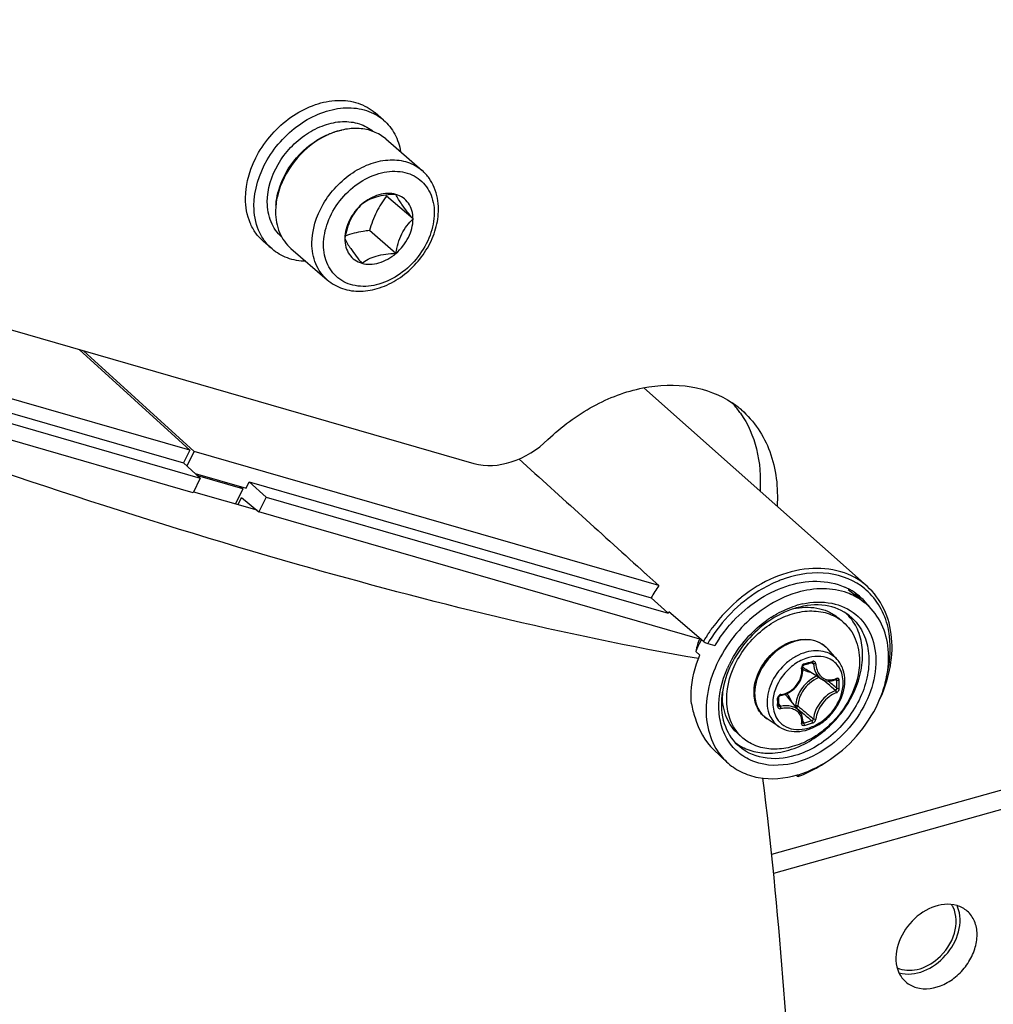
# Model space of a CAD drawing. Header units: millimetres. Extents: x 0 to 420, y 0 to 297.
# Tile 484 of 502: x 387.88 to 393.6, y 214.98 to 220.76. Entities that reach past the tile are written whole.
import ezdxf

# ---------------------------------------------------------------- set-up
doc = ezdxf.new("R2010")
doc.units = ezdxf.units.MM
doc.header["$LTSCALE"] = 23.1
doc.layers.get('0').update_dxf_attribs({"linetype": 'CONTINUOUS'})
doc.layers.add('02___PRT_ALL_AXES', color=7, linetype='CONTINUOUS')

msp = doc.modelspace()

# ---------------------------------------------------------------- linework, layer by layer
at = {"color": 7, "linetype": 'CONTINUOUS'}
for p, q in [((390.0193, 220.1663), (389.9693, 220.2096)), ((390.0319, 220.0561), (390.2452, 219.8714)), ((390.192, 219.5862), (390.037, 219.7205)), ((390.092, 219.3841), (389.937, 219.5184)), ((389.3646, 219.4103), (389.3146, 219.4536)), ((389.4755, 219.4135), (389.6887, 219.2289)), ((386.6159, 219.2868), (390.549, 218.1514)), ((388.8822, 218.2289), (386.8535, 218.8145)), ((388.8822, 218.2289), (388.2327, 218.8201)), ((388.9073, 218.2216), (388.2579, 218.8128)), ((386.8436, 218.7323), (388.8454, 218.1545)), ((386.8306, 218.6749), (388.9439, 218.0648)), ((388.9014, 217.9791), (386.8001, 218.5857)), ((391.5466, 218.5951), (392.8566, 217.4301)), ((388.8822, 218.2289), (388.8454, 218.1545)), ((388.9073, 218.2216), (388.8652, 218.1365)), ((391.6349, 217.4342), (388.9073, 218.2216)), ((388.8454, 218.1545), (388.9439, 218.0648)), ((388.9439, 218.0648), (388.9014, 217.9791)), ((388.9137, 218.0922), (389.2127, 218.0059)), ((389.1929, 218.0017), (388.9298, 218.0776)), ((389.1929, 218.0017), (389.1496, 217.9142)), ((389.1756, 218.0167), (389.1929, 218.0017)), ((389.2127, 218.0059), (389.2311, 218.0431)), ((389.2311, 218.0431), (391.5894, 217.3624)), ((389.2311, 218.0431), (389.3296, 217.9535)), ((388.9032, 217.9853), (389.2746, 217.8781)), ((389.1651, 217.9097), (389.1857, 217.9513)), ((389.1857, 217.9513), (389.2872, 217.8677)), ((389.3296, 217.9535), (389.2872, 217.8677)), ((389.3296, 217.9535), (391.689, 217.2724)), ((391.8746, 217.1208), (389.2872, 217.8677)), ((391.5554, 217.5061), (391.5642, 217.4982)), ((391.5642, 217.4982), (391.6349, 217.4342)), ((392.7465, 217.4107), (392.8418, 217.3346)), ((391.5894, 217.3624), (391.6874, 217.2738)), ((391.6874, 217.2738), (391.689, 217.2724)), ((391.689, 217.2724), (391.6939, 217.281)), ((391.8966, 217.1069), (391.6939, 217.281)), ((392.717, 217.22), (392.692, 217.2417)), ((391.8614, 217.0899), (391.8617, 217.0909)), ((391.9216, 217.094), (391.9633, 217.082)), ((391.8513, 217.0476), (391.8749, 217.0266)), ((392.682, 217.0001), (392.6266, 217.0626)), ((392.4783, 216.9591), (392.4788, 216.9607)), ((392.4788, 216.9607), (392.4795, 216.9622)), ((392.4795, 216.9622), (392.4803, 216.9637)), ((392.4803, 216.9637), (392.4813, 216.965)), ((392.4813, 216.965), (392.4824, 216.9662)), ((392.4824, 216.9662), (392.4837, 216.9672)), ((392.4837, 216.9672), (392.485, 216.968)), ((392.485, 216.968), (392.4863, 216.9686)), ((392.4863, 216.9686), (392.4868, 216.9687)), ((392.4868, 216.9687), (392.5017, 216.9729)), ((392.5017, 216.9729), (392.5106, 216.9754)), ((392.5106, 216.9754), (392.5194, 216.978)), ((392.5194, 216.978), (392.5342, 216.9824)), ((392.5311, 216.9815), (392.5422, 216.9755)), ((392.5342, 216.9824), (392.5348, 216.9826)), ((392.5348, 216.9826), (392.5359, 216.9827)), ((392.5359, 216.9827), (392.5368, 216.9826)), ((392.5368, 216.9826), (392.5375, 216.9824)), ((392.5375, 216.9824), (392.5378, 216.9823)), ((392.4717, 216.8945), (392.4753, 216.9071)), ((392.4753, 216.9071), (392.4777, 216.9199)), ((392.4777, 216.9199), (392.4789, 216.9328)), ((392.4781, 216.9576), (392.4783, 216.9591)), ((392.4781, 216.9562), (392.4781, 216.9576)), ((392.4789, 216.9457), (392.4781, 216.9562)), ((392.4789, 216.9328), (392.4789, 216.9457)), ((392.588, 216.8863), (392.4952, 216.9438)), ((392.4382, 216.8376), (392.4468, 216.8479)), ((392.4468, 216.8479), (392.4545, 216.8587)), ((392.4545, 216.8587), (392.4613, 216.8702)), ((392.4613, 216.8702), (392.4671, 216.8822)), ((392.4671, 216.8822), (392.4717, 216.8945)), ((392.5879, 216.8863), (392.5917, 216.8841)), ((392.5917, 216.8841), (392.6, 216.8801)), ((392.6, 216.8801), (392.6089, 216.877)), ((392.6089, 216.877), (392.6181, 216.875)), ((392.6181, 216.875), (392.6276, 216.8739)), ((392.6276, 216.8739), (392.6374, 216.8739)), ((392.6283, 216.8739), (392.6307, 216.8719)), ((392.6374, 216.8739), (392.6473, 216.8749)), ((392.6473, 216.8749), (392.6573, 216.8771)), ((392.6573, 216.8771), (392.6673, 216.8802)), ((392.6673, 216.8802), (392.6747, 216.8832)), ((392.6718, 216.882), (392.6789, 216.8783)), ((392.6756, 216.8838), (392.6747, 216.8832)), ((392.6747, 216.8832), (392.6761, 216.8836)), ((392.6761, 216.8836), (392.6766, 216.8837)), ((392.3432, 216.7865), (392.3446, 216.7874)), ((392.3446, 216.7874), (392.346, 216.7882)), ((392.346, 216.7882), (392.3475, 216.7888)), ((392.3475, 216.7888), (392.3489, 216.7892)), ((392.3489, 216.7892), (392.3494, 216.7893)), ((392.3494, 216.7893), (392.359, 216.7911)), ((392.359, 216.7911), (392.3717, 216.7947)), ((392.3717, 216.7947), (392.3841, 216.7993)), ((392.3841, 216.7993), (392.396, 216.805)), ((392.396, 216.805), (392.4075, 216.8118)), ((392.4075, 216.8118), (392.4184, 216.8195)), ((392.4184, 216.8195), (392.4287, 216.8282)), ((392.4287, 216.8282), (392.4382, 216.8376)), ((392.3385, 216.7779), (392.3386, 216.7787)), ((392.3387, 216.7592), (392.3385, 216.7779)), ((392.3385, 216.7306), (392.3387, 216.7541)), ((392.3385, 216.7302), (392.3385, 216.7306)), ((392.3387, 216.7294), (392.3385, 216.7302)), ((392.3386, 216.7787), (392.3388, 216.78)), ((392.3386, 216.7375), (392.3479, 216.7251)), ((392.3387, 216.7541), (392.3387, 216.7592)), ((392.3388, 216.78), (392.3393, 216.7814)), ((392.3393, 216.7814), (392.34, 216.7828)), ((392.34, 216.7828), (392.3409, 216.7841)), ((392.3409, 216.7841), (392.342, 216.7854)), ((392.342, 216.7854), (392.3432, 216.7865)), ((392.4602, 216.6974), (392.3902, 216.7808)), ((392.4371, 216.7302), (392.4335, 216.7292)), ((392.3389, 216.7287), (392.3387, 216.7294)), ((392.3392, 216.7282), (392.3389, 216.7287)), ((392.4468, 216.7134), (392.4802, 216.6851)), ((392.4649, 216.6912), (392.4602, 216.6974)), ((392.4696, 216.6833), (392.4649, 216.6912)), ((392.4734, 216.6749), (392.4696, 216.6833)), ((392.4763, 216.6661), (392.4734, 216.6749)), ((392.3406, 216.6058), (392.2708, 216.6517)), ((392.4781, 216.6568), (392.4763, 216.6661)), ((392.478, 216.6295), (392.4781, 216.6301)), ((392.4781, 216.6292), (392.478, 216.6295)), ((392.478, 216.6292), (392.4789, 216.6284)), ((392.478, 216.6292), (392.4781, 216.6292)), ((392.479, 216.6472), (392.4781, 216.6568)), ((392.4781, 216.6301), (392.4788, 216.6373)), ((392.4781, 216.6291), (392.4781, 216.6292)), ((392.4781, 216.6292), (392.4781, 216.6291)), ((392.4787, 216.6363), (392.4847, 216.6281)), ((392.4787, 216.6363), (392.4815, 216.6325)), ((392.4788, 216.6373), (392.479, 216.6472)), ((392.4789, 216.6284), (392.4798, 216.6279)), ((392.1279, 216.5397), (392.1029, 216.5613)), ((391.9574, 216.4702), (392.0323, 216.3999)), ((394.5213, 216.4794), (392.296, 215.8564)), ((394.6213, 216.3928), (392.3077, 215.7451)), ((392.44, 216.3207), (392.4465, 216.3152)), ((392.4475, 216.3226), (392.449, 216.3231)), ((392.4475, 216.3226), (392.449, 216.323)), ((392.453, 216.3139), (392.4522, 216.3135))]:
    msp.add_line(p, q, dxfattribs=at)
for centre, radius, start, end in [((392.7943, 221.8431), 3.4798, 217.46975, 217.58992), ((391.7492, 218.0387), 0.5647, 49.11424, 55.89592), ((391.642, 218.1191), 0.5743, 35.97853, 42.40667), ((391.6338, 218.113), 0.5845, 34.71142, 35.9891), ((392.3857, 216.9087), 0.9165, 145.01021, 150.32949), ((392.6028, 216.8031), 0.71, 109.49315, 111.72452), ((392.5976, 216.8176), 0.6946, 108.63059, 109.48823), ((392.5769, 217.0897), 0.3672, 60.87168, 65.9959), ((392.6792, 216.6632), 0.898, 128.53661, 128.80861), ((392.6139, 217.0437), 0.3698, 62.78614, 70.01836), ((392.5819, 217.0987), 0.3569, 51.40657, 60.86922), ((392.6189, 217.054), 0.3583, 60.18831, 62.75311), ((392.5368, 217.1379), 0.3545, 39.79022, 44.95951), ((392.5843, 217.1021), 0.3527, 45.12382, 51.37339), ((392.5992, 217.1208), 0.3824, 48.58355, 50.1979), ((392.6994, 216.6398), 0.9289, 128.87687, 143.78437), ((392.5911, 216.8212), 0.518, 106.11336, 107.38578), ((392.5866, 216.8373), 0.5012, 102.31871, 106.12349), ((392.622, 217.0593), 0.3522, 51.40812, 60.19734), ((392.5338, 217.1354), 0.3583, 37.6851, 39.79204), ((392.5822, 217.1), 0.3557, 39.88328, 45.11763), ((392.578, 217.0965), 0.3612, 35.99965, 39.88005), ((392.5759, 216.8351), 0.4869, 106.11328, 107.31994), ((392.5113, 216.9023), 0.4052, 99.9882, 101.45253), ((392.5394, 217.0656), 0.2831, 42.60589, 46.12154), ((392.5384, 217.0647), 0.2844, 41.99977, 42.60766), ((392.6463, 216.6995), 0.652, 122.84148, 124.53992), ((392.5506, 217.0278), 0.2542, 49.1138, 56.51182), ((392.6827, 216.6511), 0.9087, 147.21562, 148.7997), ((392.6895, 216.6468), 0.9167, 145.80751, 147.21625), ((392.6931, 216.6443), 0.9212, 144.56482, 145.80791), ((392.6956, 216.6426), 0.9242, 143.77945, 144.56489), ((392.7199, 216.6223), 0.8243, 141.20713, 141.36184), ((392.5441, 216.7591), 0.7505, 152.43439, 157.38784), ((403.0639, 214.376), 11.5265, 166.38196, 166.59805), ((392.4115, 216.8711), 0.592, 156.12221, 158.30748), ((392.4143, 216.8714), 0.5945, 157.76332, 158.33907), ((392.4203, 216.8689), 0.6011, 155.71507, 157.76076), ((392.4204, 216.8672), 0.6017, 155.39069, 156.12637), ((392.4249, 216.8669), 0.6061, 155.52783, 155.71768), ((392.426, 216.8664), 0.6073, 155.23251, 155.5278), ((392.4233, 216.8659), 0.6049, 155.07892, 155.39107), ((392.4274, 216.8657), 0.6089, 154.86205, 155.23248), ((392.425, 216.8651), 0.6068, 154.71455, 155.07889), ((392.5628, 216.7495), 0.7715, 151.48929, 152.4531), ((392.6744, 216.6562), 0.899, 148.80029, 149.90698), ((392.6772, 216.6542), 0.8743, 148.60779, 149.79708), ((392.6643, 216.6683), 0.814, 145.82482, 149.459), ((392.5113, 216.9605), 0.1539, 50.53518, 52.38989), ((392.5115, 216.9607), 0.1537, 47.20358, 50.53486), ((392.5109, 216.9601), 0.1545, 41.53019, 47.1948), ((392.6365, 216.6825), 0.6559, 154.23778, 155.06152), ((392.6401, 216.6808), 0.6599, 153.69011, 154.23809), ((392.6432, 216.6792), 0.6634, 152.96054, 153.68997), ((391.9568, 218.9082), 2.0045, 285.39308, 286.80749), ((392.5776, 216.7769), 0.2433, 109.07011, 109.22931), ((392.6315, 216.6848), 0.6504, 155.06135, 155.97877), ((392.5425, 217.0201), 0.0898, 224.14979, 225.13489), ((392.5427, 217.0204), 0.0901, 225.16768, 238.19258), ((392.6436, 216.7185), 0.202, 114.0645, 126.40526), ((392.6573, 216.7006), 0.2113, 135.09832, 148.10442), ((384.491, 207.3122), 12.5417, 49.56104, 49.72441), ((385.2261, 208.1736), 11.4092, 49.26308, 49.56466), ((384.6476, 207.3756), 12.4061, 49.65654, 49.94798), ((392.6332, 216.9866), 0.1071, 290.31697, 292.26307), ((392.632, 216.9896), 0.1103, 292.2624, 294.07545), ((391.2136, 216.8546), 1.4654, 0.00233, 0.92882), ((391.2623, 216.8546), 1.4168, 359.05537, 0.00295), ((391.2154, 216.8537), 1.4783, 0.0024, 0.92888), ((391.2645, 216.8537), 1.4292, 359.05547, 0.00301), ((392.4872, 216.7346), 0.4855, 172.51311, 173.57131), ((392.4972, 216.7333), 0.4956, 170.9681, 172.51151), ((392.4068, 216.7889), 0.399, 176.79835, 179.98535), ((392.3547, 216.7735), 0.0216, 99.06376, 106.76369), ((392.3211, 216.7228), 0.0902, 40.02572, 53.88647), ((390.1913, 216.7493), 2.1407, 0.00233, 0.64253), ((390.2713, 216.7493), 2.0607, 359.34524, 0.00194), ((392.3358, 216.7306), 0.00271, 351.60329, 359.32144), ((392.3059, 216.7225), 0.1114, 16.50857, 23.3442), ((400.103, 225.8144), 11.8794, 229.89404, 230.16205), ((399.5931, 225.1067), 11.0235, 229.81565, 230.16603), ((399.1546, 224.6772), 10.3986, 230.16047, 230.51372), ((392.1099, 218.0152), 1.4368, 285.12112, 287.07727), ((392.1106, 218.0133), 1.4495, 285.13021, 287.08635), ((392.2944, 216.7319), 0.2543, 221.70798, 229.09647), ((392.2553, 216.7376), 0.2831, 232.72517, 236.28952), ((392.2568, 216.7398), 0.2856, 236.28857, 238.56261)]:
    msp.add_arc(centre, radius, start, end, dxfattribs=at)
msp.add_ellipse((384.06, 224.6524), major_axis=(23.9533, -21.8), ratio=0.007825, start_param=-1.27784, end_param=-1.245421, dxfattribs=at)
for points, knots in [([(394.8106, 210.9525), (394.9581, 212.9553), (394.9092, 216.8922), (393.8925, 221.653), (392.5202, 225.1208), (391.2403, 227.5118), (389.7093, 229.7002), (388.5256, 231.0158), (387.8992, 231.6308)], [0, 0, 0, 0, 0.267931, 0.521893, 0.644466, 0.764591, 0.88287, 1, 1, 1, 1]), ([(388.6138, 230.9952), (389.2295, 230.3799), (390.3922, 229.0658), (391.8951, 226.8849), (393.1507, 224.5063), (394.4962, 221.0609), (395.4912, 216.3384), (395.5368, 212.4355), (395.3906, 210.4503)], [0, 0, 0, 0, 0.117112, 0.235408, 0.355567, 0.478175, 0.732163, 1, 1, 1, 1]), ([(389.2089, 219.7066), (389.2089, 219.8), (389.2555, 219.9449), (389.3719, 220.1003), (389.4856, 220.1973), (389.6134, 220.262), (389.7451, 220.2888), (389.8695, 220.2738), (389.9405, 220.2345), (389.9693, 220.2096)], [0, 0, 0, 0, 0.256473, 0.394543, 0.531644, 0.662632, 0.784011, 0.89531, 1, 1, 1, 1]), ([(389.2589, 219.6633), (389.2589, 219.7567), (389.3055, 219.9016), (389.4219, 220.057), (389.5356, 220.154), (389.6634, 220.2187), (389.7951, 220.2455), (389.9195, 220.2305), (389.9905, 220.1912), (390.0193, 220.1662)], [0, 0, 0, 0, 0.256473, 0.394543, 0.531644, 0.662632, 0.784011, 0.89531, 1, 1, 1, 1]), ([(389.3369, 219.6858), (389.3369, 219.7622), (389.3749, 219.8808), (389.47, 220.0081), (389.5629, 220.0876), (389.6675, 220.1408), (389.7752, 220.1631), (389.8771, 220.1513), (389.9355, 220.1195), (389.9592, 220.0992)], [0, 0, 0, 0, 0.256356, 0.394367, 0.531444, 0.662461, 0.783913, 0.895292, 1, 1, 1, 1]), ([(390.0193, 220.1662), (390.0456, 220.1435), (390.0911, 220.0859), (390.1134, 220.0165), (390.1195, 219.9803)], [0, 0, 0, 0, 0.486901, 1, 1, 1, 1]), ([(389.6826, 220.0779), (389.6899, 220.0813), (389.7188, 220.0936), (389.749, 220.1028), (389.7719, 220.1074)], [0, 0, 0, 0, 0.256169, 1, 1, 1, 1]), ([(390.0319, 220.0561), (390.0111, 220.0741), (389.9616, 220.1037), (389.8747, 220.1217), (389.7808, 220.1138), (389.7194, 220.0927), (389.6892, 220.0786)], [0, 0, 0, 0, 0.228255, 0.46731, 0.724066, 1, 1, 1, 1]), ([(389.4037, 219.7554), (389.4241, 219.8251), (389.4981, 219.9556), (389.6166, 220.0477), (389.6826, 220.0779)], [0, 0, 0, 0, 0.499936, 1, 1, 1, 1]), ([(389.6892, 220.0786), (389.6221, 220.0473), (389.5017, 219.9532), (389.4257, 219.8206), (389.4043, 219.7497)], [0, 0, 0, 0, 0.499986, 1, 1, 1, 1]), ([(389.5989, 219.4439), (389.5989, 219.5233), (389.6384, 219.6464), (389.7374, 219.7786), (389.834, 219.861), (389.9427, 219.916), (390.0546, 219.9388), (390.1603, 219.926), (390.2207, 219.8926), (390.2452, 219.8714)], [0, 0, 0, 0, 0.256473, 0.394543, 0.531643, 0.662632, 0.784011, 0.89531, 1, 1, 1, 1]), ([(389.6672, 219.4347), (389.6672, 219.4793), (389.6863, 219.5723), (389.7571, 219.6966), (389.8614, 219.797), (389.985, 219.8595), (390.0946, 219.8718), (390.1726, 219.8531), (390.2229, 219.8265), (390.2641, 219.7881), (390.3054, 219.7223), (390.3167, 219.6621), (390.3167, 219.6222)], [0, 0, 0, 0, 0.129668, 0.269359, 0.410763, 0.544839, 0.665836, 0.721902, 0.775957, 0.829435, 0.883905, 1, 1, 1, 1]), ([(390.3417, 219.6439), (390.3417, 219.6871), (390.3302, 219.7525), (390.2888, 219.827), (390.2607, 219.858), (390.2452, 219.8714)], [0, 0, 0, 0, 0.511244, 0.757317, 1, 1, 1, 1]), ([(389.4043, 219.7497), (389.4013, 219.7396), (389.3907, 219.7), (389.3856, 219.6589), (389.3856, 219.6286)], [0, 0, 0, 0, 0.258024, 1, 1, 1, 1]), ([(389.3878, 219.6678), (389.3883, 219.675), (389.3912, 219.7046), (389.3974, 219.7338), (389.4037, 219.7554)], [0, 0, 0, 0, 0.24444, 1, 1, 1, 1]), ([(390.092, 219.7306), (390.0764, 219.735), (390.0423, 219.739), (389.9901, 219.7302), (389.9384, 219.7081), (389.9068, 219.6857), (389.892, 219.6728)], [0, 0, 0, 0, 0.224948, 0.467386, 0.727185, 1, 1, 1, 1]), ([(389.3146, 219.4536), (389.2977, 219.4683), (389.267, 219.5021), (389.2214, 219.5849), (389.2089, 219.6579), (389.2089, 219.7066)], [0, 0, 0, 0, 0.238021, 0.481682, 1, 1, 1, 1]), ([(389.4222, 219.4795), (389.4086, 219.4915), (389.3837, 219.5193), (389.347, 219.5868), (389.3369, 219.6462), (389.3369, 219.6858)], [0, 0, 0, 0, 0.237987, 0.481694, 1, 1, 1, 1]), ([(390.092, 219.7306), (390.072, 219.73), (390.0332, 219.7275), (389.978, 219.7173), (389.9305, 219.6989), (389.9037, 219.6817), (389.892, 219.6728)], [0, 0, 0, 0, 0.28232, 0.551495, 0.791281, 1, 1, 1, 1]), ([(390.037, 219.7205), (390.0145, 219.6913), (389.9732, 219.6273), (389.9477, 219.5556), (389.937, 219.5184)], [0, 0, 0, 0, 0.486957, 1, 1, 1, 1]), ([(390.192, 219.5862), (390.1693, 219.6141), (390.1329, 219.66), (390.1012, 219.7098), (390.092, 219.7306)], [0, 0, 0, 0, 0.612491, 1, 1, 1, 1]), ([(390.192, 219.5862), (390.192, 219.603), (390.1879, 219.6356), (390.1677, 219.6795), (390.1348, 219.7131), (390.1067, 219.7263), (390.092, 219.7306)], [0, 0, 0, 0, 0.266795, 0.515912, 0.756237, 1, 1, 1, 1]), ([(389.3646, 219.4103), (389.3477, 219.425), (389.317, 219.4588), (389.2714, 219.5416), (389.2589, 219.6146), (389.2589, 219.6633)], [0, 0, 0, 0, 0.238021, 0.481682, 1, 1, 1, 1]), ([(389.3856, 219.6286), (389.3856, 219.5872), (389.3963, 219.5251), (389.435, 219.4548), (389.4611, 219.426), (389.4755, 219.4135)], [0, 0, 0, 0, 0.518318, 0.761979, 1, 1, 1, 1]), ([(390.3167, 219.6222), (390.3167, 219.5777), (390.2976, 219.4847), (390.2268, 219.3604), (390.1225, 219.26), (389.9989, 219.1975), (389.8893, 219.1852), (389.8114, 219.2039), (389.7611, 219.2304), (389.7198, 219.2688), (389.6785, 219.3347), (389.6672, 219.3948), (389.6672, 219.4347)], [0, 0, 0, 0, 0.129668, 0.269359, 0.410763, 0.544839, 0.665836, 0.721902, 0.775957, 0.829435, 0.883905, 1, 1, 1, 1]), ([(389.6887, 219.2289), (389.7147, 219.2063), (389.7777, 219.1709), (389.8868, 219.1563), (390.0002, 219.1778), (390.1088, 219.2315), (390.2045, 219.3119), (390.28, 219.4125), (390.3293, 219.525), (390.3417, 219.6051), (390.3417, 219.6439)], [0, 0, 0, 0, 0.110355, 0.224909, 0.346504, 0.475444, 0.609358, 0.744151, 0.875428, 1, 1, 1, 1]), ([(389.892, 219.6728), (389.8793, 219.6606), (389.8544, 219.6335), (389.8137, 219.5682), (389.7985, 219.51), (389.792, 219.4707)], [0, 0, 0, 0, 0.230581, 0.47882, 1, 1, 1, 1]), ([(389.892, 219.6728), (389.8619, 219.6468), (389.8131, 219.5848), (389.792, 219.5078), (389.792, 219.4707)], [0, 0, 0, 0, 0.51821, 1, 1, 1, 1]), ([(390.092, 219.3841), (390.0985, 219.4234), (390.1137, 219.4816), (390.1544, 219.5469), (390.1793, 219.574), (390.192, 219.5862)], [0, 0, 0, 0, 0.52118, 0.769419, 1, 1, 1, 1]), ([(390.092, 219.3841), (390.122, 219.4102), (390.1708, 219.4722), (390.192, 219.5492), (390.192, 219.5862)], [0, 0, 0, 0, 0.51821, 1, 1, 1, 1]), ([(389.937, 219.5184), (389.9243, 219.5168), (389.8762, 219.5101), (389.8284, 219.4988), (389.7947, 219.4863)], [0, 0, 0, 0, 0.261215, 1, 1, 1, 1]), ([(389.792, 219.4707), (389.8012, 219.45), (389.8329, 219.4002), (389.8693, 219.3543), (389.892, 219.3264)], [0, 0, 0, 0, 0.387509, 1, 1, 1, 1]), ([(389.792, 219.4707), (389.792, 219.454), (389.796, 219.4214), (389.8162, 219.3774), (389.8491, 219.3439), (389.8772, 219.3307), (389.892, 219.3264)], [0, 0, 0, 0, 0.266795, 0.515912, 0.756237, 1, 1, 1, 1]), ([(389.5628, 219.3377), (389.5262, 219.3386), (389.4543, 219.3508), (389.3909, 219.3876), (389.3646, 219.4103)], [0, 0, 0, 0, 0.51308, 1, 1, 1, 1]), ([(389.6887, 219.2289), (389.6744, 219.2413), (389.6483, 219.2701), (389.6095, 219.3405), (389.5989, 219.4025), (389.5989, 219.4439)], [0, 0, 0, 0, 0.238021, 0.481682, 1, 1, 1, 1]), ([(389.892, 219.3264), (389.9075, 219.3219), (389.9416, 219.318), (389.9938, 219.3268), (390.0455, 219.3489), (390.0771, 219.3713), (390.092, 219.3841)], [0, 0, 0, 0, 0.224948, 0.467386, 0.727185, 1, 1, 1, 1]), ([(389.892, 219.3264), (389.9037, 219.3353), (389.9305, 219.3525), (389.978, 219.3709), (390.0332, 219.3811), (390.072, 219.3835), (390.092, 219.3841)], [0, 0, 0, 0, 0.208719, 0.448505, 0.71768, 1, 1, 1, 1]), ([(390.9832, 218.291), (391.063, 218.3673), (391.237, 218.4967), (391.5289, 218.6085), (391.8189, 218.6212), (391.9942, 218.5548), (392.0659, 218.5063)], [0, 0, 0, 0, 0.279786, 0.542101, 0.780813, 1, 1, 1, 1]), ([(391.8673, 217.0057), (391.0733, 217.1437), (389.346, 217.5708), (387.6605, 218.1318), (386.7499, 218.4643)], [0, 0, 0, 0, 0.45396, 1, 1, 1, 1]), ([(392.1189, 218.4656), (392.1934, 218.4011), (392.3133, 218.2203), (392.3355, 218.0079), (392.3282, 217.9001)], [0, 0, 0, 0, 0.476923, 1, 1, 1, 1]), ([(392.1142, 218.4458), (392.1578, 218.383), (392.2226, 218.2331), (392.2337, 218.0714), (392.2284, 217.9888)], [0, 0, 0, 0, 0.480208, 1, 1, 1, 1]), ([(390.549, 218.1514), (390.6192, 218.1312), (390.7864, 218.1444), (390.9225, 218.2329), (390.9832, 218.291)], [0, 0, 0, 0, 0.465373, 1, 1, 1, 1]), ([(392.8566, 217.4301), (392.8127, 217.4692), (392.7014, 217.5295), (392.5062, 217.544), (392.3031, 217.4887), (392.1783, 217.4123), (392.1198, 217.3656)], [0, 0, 0, 0, 0.220881, 0.457878, 0.718628, 1, 1, 1, 1]), ([(392.844, 217.4145), (392.785, 217.4637), (392.6244, 217.5282), (392.4572, 217.5033), (392.3757, 217.4758)], [0, 0, 0, 0, 0.471571, 1, 1, 1, 1]), ([(392.34, 217.4627), (392.2989, 217.4463), (392.1363, 217.3637), (392.0026, 217.2271), (391.9309, 217.1096)], [0, 0, 0, 0, 0.24306, 1, 1, 1, 1]), ([(391.9909, 217.1256), (392.015, 217.161), (392.1186, 217.291), (392.2631, 217.3906), (392.38, 217.4298)], [0, 0, 0, 0, 0.257823, 1, 1, 1, 1]), ([(392.38, 217.4298), (392.4384, 217.4494), (392.5562, 217.4711), (392.6752, 217.4479), (392.7263, 217.4252)], [0, 0, 0, 0, 0.52383, 1, 1, 1, 1]), ([(392.921, 216.7457), (392.9514, 216.8066), (392.9966, 216.9317), (393.0112, 217.1238), (392.9673, 217.2989), (392.8978, 217.3934), (392.8566, 217.4301)], [0, 0, 0, 0, 0.277732, 0.53639, 0.774871, 1, 1, 1, 1]), ([(392.4474, 217.3938), (392.4126, 217.3838), (392.2712, 217.3289), (392.1494, 217.2282), (392.0774, 217.1387)], [0, 0, 0, 0, 0.239812, 1, 1, 1, 1]), ([(392.7403, 217.3913), (392.6957, 217.4075), (392.5959, 217.4237), (392.4968, 217.4081), (392.4474, 217.3938)], [0, 0, 0, 0, 0.479541, 1, 1, 1, 1]), ([(392.9712, 216.8995), (392.9954, 216.9926), (393.0044, 217.1398), (392.9386, 217.3118), (392.8835, 217.3798), (392.8521, 217.4075)], [0, 0, 0, 0, 0.529083, 0.769623, 1, 1, 1, 1]), ([(392.2927, 217.2473), (392.3041, 217.2547), (392.3496, 217.2821), (392.3987, 217.3037), (392.4364, 217.3155)], [0, 0, 0, 0, 0.256626, 1, 1, 1, 1]), ([(392.7528, 217.2574), (392.7132, 217.289), (392.6072, 217.3316), (392.496, 217.3189), (392.4407, 217.3029)], [0, 0, 0, 0, 0.468572, 1, 1, 1, 1]), ([(392.4411, 217.3014), (392.4864, 217.3093), (392.5564, 217.3094), (392.6404, 217.2793), (392.6762, 217.2554), (392.692, 217.2417)], [0, 0, 0, 0, 0.519581, 0.762838, 1, 1, 1, 1]), ([(392.4796, 217.327), (392.535, 217.339), (392.6466, 217.3443), (392.7986, 217.2763), (392.8944, 217.1407), (392.9186, 216.9678), (392.8755, 216.7842), (392.7435, 216.5594), (392.5722, 216.4336), (392.4475, 216.3976)], [0, 0, 0, 0, 0.119392, 0.22816, 0.336356, 0.454374, 0.585726, 0.726493, 1, 1, 1, 1]), ([(392.9215, 216.7456), (392.9462, 216.7997), (392.9817, 216.91), (392.9879, 217.0771), (392.9431, 217.2267), (392.8789, 217.3049), (392.8417, 217.3346)], [0, 0, 0, 0, 0.279974, 0.53891, 0.776154, 1, 1, 1, 1]), ([(392.4309, 217.3), (392.3243, 217.2668), (392.1322, 217.131), (392.0253, 216.9213), (392.0078, 216.8111)], [0, 0, 0, 0, 0.500055, 1, 1, 1, 1]), ([(392.0327, 216.7674), (392.0327, 216.8479), (392.0712, 216.9729), (392.1687, 217.1094), (392.2646, 217.1966), (392.3735, 217.2579), (392.4873, 217.2884), (392.5972, 217.285), (392.6631, 217.2583), (392.6909, 217.2398)], [0, 0, 0, 0, 0.254142, 0.391, 0.527564, 0.659013, 0.781772, 0.894694, 1, 1, 1, 1]), ([(392.3975, 216.4685), (392.4806, 216.4925), (392.638, 216.5863), (392.7719, 216.7678), (392.8262, 216.9336), (392.8351, 217.0549), (392.8114, 217.1661), (392.7731, 217.2291), (392.7498, 217.255)], [0, 0, 0, 0, 0.260989, 0.532289, 0.661973, 0.783062, 0.894976, 1, 1, 1, 1]), ([(392.7528, 217.2574), (392.7812, 217.2347), (392.8307, 217.1759), (392.8684, 217.0637), (392.8695, 216.9373), (392.8226, 216.7604), (392.687, 216.5636), (392.5211, 216.4617), (392.4329, 216.4363)], [0, 0, 0, 0, 0.104524, 0.214592, 0.333967, 0.462949, 0.735941, 1, 1, 1, 1]), ([(392.717, 217.22), (392.7322, 217.2069), (392.7599, 217.1764), (392.8009, 217.1018), (392.8122, 217.0361), (392.8122, 216.9924)], [0, 0, 0, 0, 0.238021, 0.481682, 1, 1, 1, 1]), ([(392.0761, 217.137), (392.0356, 217.0864), (391.968, 216.9779), (391.9118, 216.8014), (391.9076, 216.6285), (391.9433, 216.5225), (391.9698, 216.4779)], [0, 0, 0, 0, 0.275386, 0.537575, 0.779184, 1, 1, 1, 1]), ([(391.8966, 217.1069), (391.8982, 217.1056), (391.9059, 217.1002), (391.9145, 217.096), (391.9216, 217.094)], [0, 0, 0, 0, 0.219061, 1, 1, 1, 1]), ([(392.6053, 217.0825), (392.589, 217.095), (392.5496, 217.1141), (392.4822, 217.1195), (392.4115, 217.1031), (392.3433, 217.0669), (392.2829, 217.0139), (392.2213, 216.9299), (392.1968, 216.8522), (392.1968, 216.8022)], [0, 0, 0, 0, 0.104897, 0.216899, 0.338904, 0.47012, 0.607003, 0.744549, 1, 1, 1, 1]), ([(392.2015, 216.8727), (392.2141, 216.9224), (392.2653, 217.016), (392.3505, 217.08), (392.398, 217.0995)], [0, 0, 0, 0, 0.499995, 1, 1, 1, 1]), ([(392.398, 217.0995), (392.4185, 217.108), (392.4605, 217.1199), (392.5242, 217.1204), (392.5823, 217.1018), (392.6138, 217.077), (392.6266, 217.0626)], [0, 0, 0, 0, 0.270574, 0.524505, 0.765155, 1, 1, 1, 1]), ([(391.8257, 216.7407), (391.8237, 216.7638), (391.8221, 216.8612), (391.8464, 216.9582), (391.8749, 217.0266)], [0, 0, 0, 0, 0.237938, 1, 1, 1, 1]), ([(392.6125, 217.0443), (392.5948, 217.0496), (392.5561, 217.0546), (392.4966, 217.0453), (392.4374, 217.0204), (392.3639, 216.9689), (392.2939, 216.8804), (392.2696, 216.7924), (392.2696, 216.7502)], [0, 0, 0, 0, 0.108641, 0.225762, 0.35139, 0.483442, 0.751147, 1, 1, 1, 1]), ([(392.6313, 217.0062), (392.6116, 217.0148), (392.5658, 217.0234), (392.5205, 217.0146), (392.4981, 217.0069)], [0, 0, 0, 0, 0.475901, 1, 1, 1, 1]), ([(392.682, 217.0001), (392.6728, 217.0103), (392.6514, 217.0286), (392.6258, 217.0402), (392.6125, 217.0443)], [0, 0, 0, 0, 0.49562, 1, 1, 1, 1]), ([(392.8122, 216.9924), (392.8122, 216.9197), (392.7808, 216.807), (392.6993, 216.6793), (392.6179, 216.594), (392.5233, 216.5279), (392.4216, 216.4854), (392.3192, 216.4695), (392.2527, 216.4783), (392.2224, 216.4876)], [0, 0, 0, 0, 0.248664, 0.38251, 0.517374, 0.649235, 0.774656, 0.891562, 1, 1, 1, 1]), ([(392.4975, 217.0067), (392.4706, 216.9973), (392.4186, 216.9682), (392.3381, 216.8868), (392.3034, 216.8003), (392.3034, 216.7445)], [0, 0, 0, 0, 0.249772, 0.51087, 1, 1, 1, 1]), ([(392.4889, 216.9757), (392.484, 216.9743), (392.4751, 216.9674), (392.4721, 216.9565), (392.4727, 216.9514)], [0, 0, 0, 0, 0.497141, 1, 1, 1, 1]), ([(392.4889, 216.9757), (392.489, 216.9748), (392.4891, 216.9725), (392.4884, 216.9692), (392.4868, 216.9687)], [0, 0, 0, 0, 0.348, 1, 1, 1, 1]), ([(392.5364, 216.9894), (392.5365, 216.9885), (392.5366, 216.9862), (392.5358, 216.9829), (392.5342, 216.9824)], [0, 0, 0, 0, 0.339767, 1, 1, 1, 1]), ([(392.5556, 216.9753), (392.5553, 216.9798), (392.552, 216.987), (392.5433, 216.9905), (392.5386, 216.99), (392.5364, 216.9894)], [0, 0, 0, 0, 0.502703, 0.74499, 1, 1, 1, 1]), ([(392.5422, 216.9755), (392.5421, 216.9762), (392.5416, 216.9789), (392.5396, 216.9813), (392.5378, 216.9823)], [0, 0, 0, 0, 0.264576, 1, 1, 1, 1]), ([(392.5422, 216.9755), (392.5432, 216.9572), (392.5507, 216.9226), (392.5742, 216.8948), (392.5879, 216.8863)], [0, 0, 0, 0, 0.531229, 1, 1, 1, 1]), ([(392.5556, 216.9752), (392.5532, 216.9746), (392.5487, 216.9741), (392.5441, 216.9746), (392.5422, 216.9755)], [0, 0, 0, 0, 0.5364, 1, 1, 1, 1]), ([(392.5556, 216.9753), (392.5563, 216.9628), (392.5607, 216.9391), (392.577, 216.9082), (392.6021, 216.8868), (392.6229, 216.8811), (392.6331, 216.8804)], [0, 0, 0, 0, 0.279104, 0.533854, 0.769255, 1, 1, 1, 1]), ([(392.7163, 216.8637), (392.7163, 216.8794), (392.7129, 216.9098), (392.6961, 216.9515), (392.6685, 216.9852), (392.6442, 217.0005), (392.6313, 217.0062)], [0, 0, 0, 0, 0.267263, 0.518158, 0.759229, 1, 1, 1, 1]), ([(392.7263, 216.8749), (392.7263, 216.8979), (392.7195, 216.9434), (392.6965, 216.9836), (392.682, 217.0001)], [0, 0, 0, 0, 0.512429, 1, 1, 1, 1]), ([(392.4475, 216.3976), (392.3754, 216.3768), (392.2585, 216.3693), (392.1253, 216.4289), (392.0491, 216.5018), (392.0006, 216.5982), (391.975, 216.7525), (392.0039, 216.8744), (392.0374, 216.9496)], [0, 0, 0, 0, 0.252012, 0.367712, 0.481437, 0.598714, 0.723798, 1, 1, 1, 1]), ([(392.3513, 216.7948), (392.369, 216.7976), (392.4041, 216.8107), (392.4458, 216.8479), (392.4714, 216.8972), (392.4748, 216.934), (392.4727, 216.9514)], [0, 0, 0, 0, 0.24849, 0.504031, 0.757203, 1, 1, 1, 1]), ([(392.4727, 216.9513), (392.4742, 216.9518), (392.4763, 216.9525), (392.4782, 216.9546), (392.4781, 216.9555)], [0, 0, 0, 0, 0.63264, 1, 1, 1, 1]), ([(392.4788, 216.9438), (392.4821, 216.9414), (392.4961, 216.9324), (392.5124, 216.9272), (392.5248, 216.9254)], [0, 0, 0, 0, 0.245283, 1, 1, 1, 1]), ([(392.1932, 216.8079), (392.1932, 216.8132), (392.1939, 216.835), (392.1975, 216.8567), (392.2015, 216.8727)], [0, 0, 0, 0, 0.244438, 1, 1, 1, 1]), ([(392.3273, 216.6549), (392.3378, 216.6382), (392.3667, 216.6084), (392.4268, 216.5869), (392.4945, 216.59), (392.5626, 216.6159), (392.6248, 216.6614), (392.6897, 216.7391), (392.7163, 216.8149), (392.7163, 216.8637)], [0, 0, 0, 0, 0.105488, 0.213714, 0.331476, 0.460622, 0.598286, 0.738716, 1, 1, 1, 1]), ([(392.3406, 216.6058), (392.3577, 216.5946), (392.3974, 216.5783), (392.463, 216.5756), (392.5298, 216.5929), (392.5929, 216.6278), (392.6481, 216.6775), (392.7043, 216.756), (392.7263, 216.8282), (392.7263, 216.8749)], [0, 0, 0, 0, 0.11076, 0.226584, 0.349536, 0.479279, 0.613227, 0.747471, 1, 1, 1, 1]), ([(392.5237, 216.8811), (392.5157, 216.8752), (392.4858, 216.8499), (392.4625, 216.8165), (392.4512, 216.7894)], [0, 0, 0, 0, 0.251119, 1, 1, 1, 1]), ([(392.5752, 216.8943), (392.569, 216.8919), (392.5443, 216.8808), (392.5222, 216.8642), (392.5077, 216.8497)], [0, 0, 0, 0, 0.242416, 1, 1, 1, 1]), ([(392.6331, 216.8804), (392.6362, 216.8802), (392.6488, 216.88), (392.6614, 216.8828), (392.6704, 216.8862)], [0, 0, 0, 0, 0.242499, 1, 1, 1, 1]), ([(392.677, 216.8889), (392.677, 216.8883), (392.677, 216.8866), (392.6765, 216.8847), (392.6756, 216.8838)], [0, 0, 0, 0, 0.296838, 1, 1, 1, 1]), ([(392.6789, 216.8783), (392.6789, 216.8789), (392.6788, 216.8809), (392.6777, 216.883), (392.6765, 216.8837)], [0, 0, 0, 0, 0.295427, 1, 1, 1, 1]), ([(392.6935, 216.8777), (392.6934, 216.8816), (392.691, 216.8884), (392.6829, 216.8907), (392.6789, 216.8897), (392.677, 216.8889)], [0, 0, 0, 0, 0.500392, 0.734456, 1, 1, 1, 1]), ([(392.6935, 216.8777), (392.6911, 216.8767), (392.686, 216.8761), (392.6809, 216.877), (392.6789, 216.8783)], [0, 0, 0, 0, 0.520163, 1, 1, 1, 1]), ([(392.0048, 216.789), (391.9986, 216.7341), (392.0044, 216.6267), (392.0603, 216.5325), (392.096, 216.499)], [0, 0, 0, 0, 0.52998, 1, 1, 1, 1]), ([(392.1028, 216.5613), (392.0876, 216.5745), (392.06, 216.605), (392.019, 216.6795), (392.0077, 216.7452), (392.0077, 216.789)], [0, 0, 0, 0, 0.238021, 0.481682, 1, 1, 1, 1]), ([(392.2708, 216.6517), (392.2586, 216.6597), (392.2361, 216.6793), (392.2025, 216.73), (392.1932, 216.777), (392.1932, 216.8079)], [0, 0, 0, 0, 0.241984, 0.486768, 1, 1, 1, 1]), ([(392.1968, 216.8022), (392.1968, 216.7721), (392.2056, 216.7268), (392.2378, 216.678), (392.2592, 216.6593), (392.2708, 216.6517)], [0, 0, 0, 0, 0.517982, 0.760912, 1, 1, 1, 1]), ([(392.3485, 216.7942), (392.3439, 216.7928), (392.3356, 216.7872), (392.3318, 216.7778), (392.3319, 216.7733)], [0, 0, 0, 0, 0.515676, 1, 1, 1, 1]), ([(392.3513, 216.7948), (392.3513, 216.7935), (392.3512, 216.7916), (392.3501, 216.7894), (392.3494, 216.7893)], [0, 0, 0, 0, 0.650306, 1, 1, 1, 1]), ([(392.4082, 216.7666), (392.4068, 216.7698), (392.4008, 216.782), (392.3924, 216.7929), (392.385, 216.7998)], [0, 0, 0, 0, 0.255247, 1, 1, 1, 1]), ([(392.4512, 216.7894), (392.4492, 216.7846), (392.442, 216.7655), (392.4379, 216.7453), (392.4371, 216.7302)], [0, 0, 0, 0, 0.258896, 1, 1, 1, 1]), ([(392.478, 216.8122), (392.4739, 216.8056), (392.4597, 216.7797), (392.4514, 216.7502), (392.4503, 216.7284)], [0, 0, 0, 0, 0.261592, 1, 1, 1, 1]), ([(392.6716, 216.8185), (392.6549, 216.8124), (392.6222, 216.7931), (392.5821, 216.7525), (392.5531, 216.7043), (392.5433, 216.6687), (392.5422, 216.6518)], [0, 0, 0, 0, 0.24174, 0.507568, 0.769195, 1, 1, 1, 1]), ([(392.677, 216.806), (392.6614, 216.8001), (392.6309, 216.7818), (392.5934, 216.7437), (392.5662, 216.6986), (392.5567, 216.6653), (392.5556, 216.6495)], [0, 0, 0, 0, 0.241461, 0.507728, 0.769702, 1, 1, 1, 1]), ([(392.6716, 216.8185), (392.6727, 216.819), (392.6768, 216.822), (392.679, 216.8274), (392.6789, 216.8312)], [0, 0, 0, 0, 0.233629, 1, 1, 1, 1]), ([(392.677, 216.806), (392.6772, 216.8096), (392.6756, 216.8144), (392.6724, 216.8179), (392.6716, 216.8185)], [0, 0, 0, 0, 0.766459, 1, 1, 1, 1]), ([(392.677, 216.806), (392.6792, 216.8069), (392.6878, 216.8123), (392.6933, 216.8225), (392.6935, 216.8301)], [0, 0, 0, 0, 0.2401, 1, 1, 1, 1]), ([(392.6935, 216.8301), (392.6911, 216.8291), (392.686, 216.8286), (392.6808, 216.8298), (392.6789, 216.8312)], [0, 0, 0, 0, 0.516682, 1, 1, 1, 1]), ([(391.8257, 216.7407), (391.8312, 216.7129), (391.8559, 216.6154), (391.9044, 216.5199), (391.9574, 216.4702)], [0, 0, 0, 0, 0.280678, 1, 1, 1, 1]), ([(392.1045, 216.5627), (392.081, 216.5891), (392.0435, 216.6549), (392.0327, 216.7292), (392.0327, 216.7674)], [0, 0, 0, 0, 0.481107, 1, 1, 1, 1]), ([(392.2696, 216.7502), (392.2696, 216.7429), (392.2709, 216.715), (392.278, 216.6873), (392.2867, 216.6686)], [0, 0, 0, 0, 0.261199, 1, 1, 1, 1]), ([(392.3034, 216.7445), (392.3034, 216.7284), (392.3071, 216.697), (392.3194, 216.6678), (392.3273, 216.6549)], [0, 0, 0, 0, 0.516185, 1, 1, 1, 1]), ([(392.3319, 216.7733), (392.3328, 216.7735), (392.3353, 216.7741), (392.3386, 216.7761), (392.3385, 216.7779)], [0, 0, 0, 0, 0.335626, 1, 1, 1, 1]), ([(392.3319, 216.7258), (392.3327, 216.7259), (392.3353, 216.7265), (392.3382, 216.7284), (392.3385, 216.7302)], [0, 0, 0, 0, 0.321323, 1, 1, 1, 1]), ([(392.4372, 216.7302), (392.4395, 216.7308), (392.444, 216.7309), (392.4485, 216.7296), (392.4503, 216.7284)], [0, 0, 0, 0, 0.526419, 1, 1, 1, 1]), ([(392.4372, 216.7302), (392.4372, 216.7297), (392.4373, 216.7273), (392.4379, 216.725), (392.4385, 216.7233)], [0, 0, 0, 0, 0.234277, 1, 1, 1, 1]), ([(392.3319, 216.7258), (392.3318, 216.7235), (392.3328, 216.7191), (392.3389, 216.7119), (392.3467, 216.711), (392.3513, 216.712)], [0, 0, 0, 0, 0.245151, 0.483798, 1, 1, 1, 1]), ([(392.3392, 216.7282), (392.3401, 216.727), (392.3429, 216.725), (392.3463, 216.7248), (392.3479, 216.7251)], [0, 0, 0, 0, 0.481798, 1, 1, 1, 1]), ([(392.4602, 216.6974), (392.4544, 216.7043), (392.4397, 216.7165), (392.4122, 216.7271), (392.3807, 216.7302), (392.3589, 216.7275), (392.3479, 216.7251)], [0, 0, 0, 0, 0.222882, 0.461558, 0.720944, 1, 1, 1, 1]), ([(392.3513, 216.712), (392.3513, 216.7144), (392.3505, 216.7189), (392.349, 216.7233), (392.3479, 216.7251)], [0, 0, 0, 0, 0.526671, 1, 1, 1, 1]), ([(392.4635, 216.6765), (392.4588, 216.6844), (392.4456, 216.699), (392.4181, 216.7123), (392.3855, 216.7169), (392.3628, 216.7145), (392.3513, 216.712)], [0, 0, 0, 0, 0.221381, 0.457911, 0.717649, 1, 1, 1, 1]), ([(392.4427, 216.7182), (392.4456, 216.7197), (392.4489, 216.7232), (392.4502, 216.7274), (392.4503, 216.7284)], [0, 0, 0, 0, 0.762591, 1, 1, 1, 1]), ([(392.4727, 216.6256), (392.474, 216.6345), (392.474, 216.6523), (392.4679, 216.6691), (392.4635, 216.6765)], [0, 0, 0, 0, 0.513521, 1, 1, 1, 1]), ([(392.2867, 216.6686), (392.2927, 216.6559), (392.3078, 216.6321), (392.329, 216.6134), (392.3406, 216.6058)], [0, 0, 0, 0, 0.504391, 1, 1, 1, 1]), ([(392.4727, 216.6256), (392.4725, 216.6237), (392.4727, 216.6197), (392.4778, 216.613), (392.4849, 216.613), (392.4889, 216.6141)], [0, 0, 0, 0, 0.250198, 0.477776, 1, 1, 1, 1]), ([(392.4727, 216.6256), (392.4734, 216.6258), (392.4757, 216.6265), (392.4779, 216.6284), (392.4781, 216.6301)], [0, 0, 0, 0, 0.303916, 1, 1, 1, 1]), ([(392.4798, 216.6279), (392.4802, 216.6278), (392.4818, 216.6274), (392.4835, 216.6277), (392.4847, 216.6281)], [0, 0, 0, 0, 0.220787, 1, 1, 1, 1]), ([(392.4889, 216.6141), (392.4892, 216.6166), (392.4884, 216.6216), (392.4863, 216.6263), (392.4847, 216.6281)], [0, 0, 0, 0, 0.510568, 1, 1, 1, 1]), ([(392.5318, 216.6417), (392.5331, 216.642), (392.5376, 216.6439), (392.5417, 216.6482), (392.5422, 216.6518)], [0, 0, 0, 0, 0.265099, 1, 1, 1, 1]), ([(392.5364, 216.6278), (392.5367, 216.6303), (392.5358, 216.6353), (392.5336, 216.64), (392.5318, 216.6417)], [0, 0, 0, 0, 0.50766, 1, 1, 1, 1]), ([(392.5364, 216.6278), (392.5389, 216.6285), (392.5477, 216.6329), (392.555, 216.6422), (392.5556, 216.6495)], [0, 0, 0, 0, 0.257299, 1, 1, 1, 1]), ([(392.5556, 216.6495), (392.5522, 216.6484), (392.547, 216.6486), (392.543, 216.6511), (392.5422, 216.6518)], [0, 0, 0, 0, 0.768189, 1, 1, 1, 1]), ([(392.4329, 216.4363), (392.3731, 216.419), (392.2505, 216.4067), (392.1368, 216.4607), (392.096, 216.499)], [0, 0, 0, 0, 0.526815, 1, 1, 1, 1]), ([(392.2224, 216.4876), (392.2136, 216.4904), (392.1797, 216.5027), (392.1482, 216.5221), (392.1278, 216.5397)], [0, 0, 0, 0, 0.25475, 1, 1, 1, 1]), ([(392.1078, 216.496), (392.1166, 216.4906), (392.1538, 216.4706), (392.1952, 216.4587), (392.2268, 216.4543)], [0, 0, 0, 0, 0.245084, 1, 1, 1, 1]), ([(392.2268, 216.4543), (392.2404, 216.4524), (392.2977, 216.4478), (392.3556, 216.4564), (392.3975, 216.4685)], [0, 0, 0, 0, 0.239792, 1, 1, 1, 1]), ([(392.0323, 216.3999), (392.0573, 216.3764), (392.1157, 216.3362), (392.2566, 216.2906), (392.3738, 216.3013), (392.4475, 216.3226)], [0, 0, 0, 0, 0.234243, 0.475825, 1, 1, 1, 1]), ([(392.449, 216.323), (392.4635, 216.3273), (392.5225, 216.3469), (392.5786, 216.375), (392.6185, 216.4)], [0, 0, 0, 0, 0.24333, 1, 1, 1, 1]), ([(392.4522, 216.3135), (392.4666, 216.3189), (392.5244, 216.3427), (392.5793, 216.3736), (392.6185, 216.4001)], [0, 0, 0, 0, 0.244967, 1, 1, 1, 1]), ([(392.4409, 213.2139), (392.4409, 213.4629), (392.4235, 214.4954), (392.3401, 215.5263), (392.2458, 216.3041)], [0, 0, 0, 0, 0.241202, 1, 1, 1, 1]), ([(392.4564, 216.324), (392.4564, 216.3228), (392.4562, 216.3193), (392.455, 216.3152), (392.453, 216.3139)], [0, 0, 0, 0, 0.320255, 1, 1, 1, 1])]:
    msp.add_open_spline(points, degree=3, knots=knots, dxfattribs=at)
for points in [[(392.0523, 216.9808), (392.1039, 217.0818), (392.1832, 217.1723), (392.2766, 217.2366)], [(392.6185, 216.4), (392.7484, 216.4812), (392.8578, 216.6062), (392.9215, 216.7456)], [(391.9698, 216.4779), (391.9868, 216.4493), (392.008, 216.4227), (392.0323, 216.3999)], [(392.4522, 216.3135), (392.4503, 216.3128), (392.448, 216.3139), (392.4465, 216.3152)]]:
    msp.add_open_spline(points, degree=3, dxfattribs=at)
at = {"layer": '02___PRT_ALL_AXES', "color": 7, "linetype": 'CONTINUOUS'}
for centre, radius, start, end in [((393.2271, 215.4777), 0.1507, 27.04279, 34.12866), ((393.3352, 215.3898), 0.1733, 73.48994, 73.89799), ((393.2253, 215.4822), 0.1756, 22.12608, 24.8676)]:
    msp.add_arc(centre, radius, start, end, dxfattribs=at)
for points, knots in [([(393.3833, 215.5563), (393.2886, 215.5836), (393.0699, 215.4827), (393.0024, 215.2511), (393.0438, 215.1619)], [0, 0, 0, 0, 0.500478, 1, 1, 1, 1]), ([(393.0451, 215.1616), (393.1382, 215.1348), (393.3541, 215.2329), (393.4248, 215.4579), (393.388, 215.5483)], [0, 0, 0, 0, 0.498128, 1, 1, 1, 1]), ([(393.1451, 215.075), (393.1971, 215.06), (393.2904, 215.0763), (393.3877, 215.1423), (393.4509, 215.214), (393.4922, 215.2977), (393.5072, 215.3843), (393.493, 215.4646), (393.4626, 215.5077), (393.4442, 215.5236)], [0, 0, 0, 0, 0.237374, 0.373885, 0.514252, 0.651119, 0.778331, 0.893483, 1, 1, 1, 1]), ([(393.2718, 215.2448), (393.3166, 215.2837), (393.3833, 215.3784), (393.3845, 215.5009), (393.3613, 215.5462)], [0, 0, 0, 0, 0.537997, 1, 1, 1, 1]), ([(393.0333, 215.1905), (393.0688, 215.174), (393.1607, 215.1709), (393.2372, 215.2149), (393.2718, 215.2448)], [0, 0, 0, 0, 0.461355, 1, 1, 1, 1])]:
    msp.add_open_spline(points, degree=3, knots=knots, dxfattribs=at)
for points in [[(393.4442, 215.5236), (393.4271, 215.5384), (393.4062, 215.5495), (393.3845, 215.5559)], [(393.0438, 215.1619), (393.0532, 215.1415), (393.0672, 215.1225), (393.0842, 215.1078)], [(393.0842, 215.1078), (393.1016, 215.0927), (393.123, 215.0814), (393.1451, 215.075)]]:
    msp.add_open_spline(points, degree=3, dxfattribs=at)

doc.saveas('drawing.dxf')
